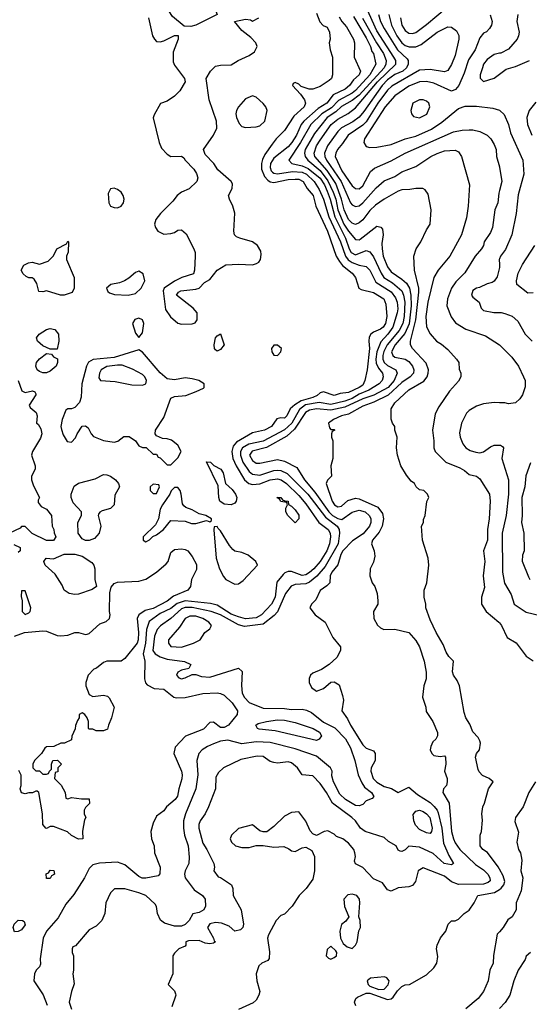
# Model space of a CAD drawing. Header units: inches. Extents: x 1793389 to 1900389, y 320802 to 470796.
# Tile 583 of 656: x 1887299 to 1890168, y 381678 to 387220. Entities that reach past the tile are written whole.
import ezdxf

# ---------------------------------------------------------------- set-up
doc = ezdxf.new("R2010")
doc.units = ezdxf.units.IN
doc.header["$MEASUREMENT"] = 0
doc.layers.add('B8388', color=7, linetype='Continuous')
doc.layers.add('B8398', color=7, linetype='Continuous')

msp = doc.modelspace()

# ---------------------------------------------------------------- linework, layer by layer
at = {"layer": 'B8388', "color": 2}
for points, elevation in [([(1888262, 387182), (1888224, 387184), (1888158.4, 387238.4), (1888139.3, 387270), (1888136, 387290), (1888137.2, 387310), (1888158.9, 387341.1), (1888194, 387370), (1888253.8, 387406.2), (1888284, 387430), (1888289.2, 387470), (1888278, 387518), (1888268.7, 387531.3), (1888270, 387554), (1888274, 387534), (1888290, 387532), (1888330, 387471.3), (1888360.5, 387410), (1888382.4, 387322.4), (1888411.3, 387250), (1888290, 387189.2)], 190), ([(1888610, 386792.7), (1888570, 386775.1), (1888530.5, 386730), (1888519.3, 386710), (1888516.4, 386690), (1888520.4, 386670), (1888535.3, 386635.3), (1888550, 386619.1), (1888570, 386614.4), (1888630, 386617.1), (1888650, 386623), (1888679.3, 386650), (1888692.7, 386710), (1888685.2, 386730), (1888669.5, 386749.5), (1888630, 386784)], 190), ([(1889570, 386768.7), (1889550, 386768.7), (1889512, 386750), (1889501, 386710), (1889504.7, 386690), (1889516, 386676), (1889550, 386667.3), (1889591.7, 386688.3), (1889608.7, 386730), (1889602, 386750), (1889590, 386762)], 222), ([(1887830, 386272.7), (1887810.8, 386269.2), (1887797.3, 386242.7), (1887800.4, 386190), (1887811, 386170), (1887830, 386162.4), (1887850, 386161.6), (1887869.6, 386170.4), (1887883.7, 386190), (1887887, 386210), (1887880.9, 386230), (1887870, 386249), (1887850, 386265.2)], 190), ([(1887550, 385669), (1887529.1, 385669.1), (1887450, 385694), (1887428.9, 385688.9), (1887406, 385690), (1887394.6, 385734.6), (1887380.4, 385760.4), (1887370, 385768), (1887350, 385768), (1887334.6, 385774.6), (1887318, 385790), (1887308, 385810), (1887322, 385838), (1887348.9, 385851.1), (1887370, 385856), (1887410, 385844.7), (1887459, 385861), (1887488.4, 385891.6), (1887508, 385930), (1887562, 385958), (1887570, 385974), (1887574, 385970), (1887571.1, 385911.1), (1887562, 385890), (1887562, 385870), (1887604.7, 385770), (1887604.7, 385710), (1887594.8, 385685.2)], 186), ([(1887970, 385804), (1887950, 385797.2), (1887913.8, 385766.2), (1887888.8, 385751.2), (1887859.9, 385740.1), (1887812, 385730), (1887786.8, 385710), (1887796, 385690), (1887803.8, 385683.8), (1887833.2, 385673.2), (1887909.4, 385670.6), (1887950, 385678.8), (1887982.7, 385710), (1888002.7, 385750), (1887994, 385790)], 190), ([(1887970, 385540.7), (1887946.5, 385533.5), (1887934.4, 385510), (1887950, 385456), (1887970, 385431.3), (1887990, 385458), (1887998, 385510), (1887991, 385531)], 190), ([(1887470, 385366), (1887430, 385384), (1887399, 385410), (1887394, 385430), (1887409.2, 385450), (1887450, 385477.3), (1887470, 385482.8), (1887495.9, 385475.9), (1887518, 385450), (1887518.8, 385410), (1887510, 385366)], 186), ([(1888410, 385355.3), (1888401.2, 385361.2), (1888395.3, 385370), (1888394, 385390), (1888401.2, 385430), (1888410, 385441), (1888430, 385451.3), (1888451, 385390), (1888430, 385364)], 186), ([(1888750, 385389.2), (1888730, 385389), (1888717.3, 385370), (1888718.8, 385350), (1888730, 385331.3), (1888750, 385331), (1888769, 385350), (1888772.3, 385370)], 190), ([(1887430, 385233.2), (1887410, 385239.3), (1887397.2, 385250), (1887389.4, 385270), (1887394, 385290), (1887410, 385311), (1887450, 385342), (1887478, 385338), (1887490, 385322), (1887511.1, 385311.1), (1887511.3, 385290), (1887504.7, 385270), (1887470, 385241.2), (1887450, 385233.2)], 186), ([(1887970, 385361.2), (1887830, 385319.8), (1887713.1, 385306.9), (1887687, 385293), (1887675.8, 385270), (1887649, 385171), (1887644.9, 385095.1), (1887635.1, 385064.9), (1887610, 385037.2), (1887590.6, 385029.4), (1887570, 385029.2), (1887558, 385022), (1887537.1, 384970), (1887530.6, 384930.6), (1887533.4, 384913.4), (1887543.5, 384883.5), (1887565.4, 384845.4), (1887590, 384842), (1887613.2, 384866.8), (1887622, 384890), (1887650, 384932), (1887670, 384934), (1887683.6, 384923.6), (1887701, 384890), (1887714.4, 384874.4), (1887770, 384850.8), (1887830, 384842.8), (1887852.3, 384847.7), (1887885.6, 384874.4), (1887914.4, 384874.4), (1887950.7, 384850.7), (1887970, 384822), (1887990, 384812), (1888011.6, 384811.6), (1888050, 384774), (1888070, 384774), (1888078, 384758), (1888090, 384754), (1888130, 384714), (1888150, 384714), (1888190, 384754), (1888208, 384790), (1888190, 384826), (1888153.6, 384853.6), (1888130, 384862), (1888103.1, 384863.1), (1888070, 384878), (1888062, 384890), (1888064, 384910), (1888110, 384982), (1888149.6, 385090.4), (1888170, 385099.1), (1888235.1, 385104.9), (1888292.7, 385127.3), (1888334, 385146), (1888338, 385150), (1888338, 385170), (1888308, 385190), (1888270, 385199.5), (1888230, 385203.7), (1888170, 385193.2), (1888130, 385199.3), (1888090, 385232.3), (1887990, 385349)], 190), ([(1887850, 385276.3), (1887790, 385267.3), (1887757.3, 385250), (1887748, 385230), (1887744, 385204), (1887754, 385190), (1887836, 385184), (1887930, 385164.9), (1887990, 385164), (1888009, 385171), (1888012.7, 385190), (1888002.7, 385210), (1887990, 385222.7), (1887933.8, 385253.8), (1887874.9, 385274.9)], 194), ([(1888490, 384488.7), (1888450, 384493.2), (1888426.6, 384510), (1888420.9, 384530), (1888417.2, 384597.2), (1888350, 384732), (1888374, 384730), (1888391.6, 384711.6), (1888431, 384690), (1888444.7, 384670), (1888458, 384610), (1888495.9, 384575.9), (1888514.8, 384550), (1888521, 384530), (1888518, 384510), (1888510, 384498)], 186), ([(1887670, 384288), (1887650, 384298), (1887628.7, 384330), (1887626, 384390), (1887646, 384430), (1887646, 384450), (1887600.2, 384500.2), (1887588, 384530), (1887588, 384550), (1887606.3, 384593.7), (1887630, 384612), (1887724.7, 384635.3), (1887770, 384661), (1887790, 384658.8), (1887810, 384650.7), (1887838.8, 384630), (1887856, 384610), (1887861, 384590), (1887835.3, 384544.7), (1887830, 384488.7), (1887810, 384469.2), (1887763.5, 384456.5), (1887750.8, 384449.2), (1887742.8, 384437.2), (1887741, 384430), (1887756.3, 384370), (1887746.8, 384330), (1887719.8, 384300.2), (1887690, 384288.7)], 186), ([(1888190, 384588), (1888170, 384588), (1888151.1, 384568.9), (1888144.7, 384550), (1888102, 384490), (1888090, 384466), (1888081, 384410), (1888063.5, 384376.5), (1887994, 384310), (1887994, 384290), (1888010, 384282), (1888030, 384292), (1888048.9, 384311.1), (1888070, 384321), (1888108, 384350), (1888150, 384402), (1888230, 384398), (1888265.4, 384385.4), (1888290, 384384.7), (1888350, 384402), (1888370, 384394), (1888378, 384402), (1888378, 384410), (1888346, 384430), (1888310, 384438), (1888270, 384462), (1888234, 384474), (1888223.1, 384483.1), (1888215.3, 384495.3), (1888208.7, 384550), (1888202, 384570)], 190), ([(1888050, 384606), (1888034, 384590), (1888034, 384570), (1888050, 384554), (1888070, 384554), (1888086, 384590), (1888082, 384602)], 190), ([(1888850, 384388), (1888808, 384430), (1888798, 384450), (1888798, 384470), (1888806, 384490), (1888802, 384502), (1888768.7, 384508.7), (1888762, 384522), (1888746, 384530), (1888770, 384531.3), (1888778, 384518), (1888791.3, 384511.3), (1888811.3, 384510), (1888812, 384492), (1888830, 384482), (1888850, 384462), (1888870, 384432), (1888870.8, 384410)], 186), ([(1888410, 384368), (1888394, 384366), (1888391.6, 384348.4), (1888405.5, 384190), (1888423, 384130), (1888445.5, 384085.5), (1888458.8, 384070), (1888510, 384043), (1888530, 384044.9), (1888557.1, 384062.9), (1888638, 384150), (1888629.2, 384170), (1888585.7, 384205.7), (1888550, 384220.5), (1888510, 384229.6), (1888498.5, 384238.5), (1888480.3, 384260.3), (1888430, 384344), (1888416, 384356)], 190), ([(1887610, 383984.5), (1887578, 383990), (1887549.4, 384009.4), (1887537.5, 384037.5), (1887499.5, 384099.5), (1887442, 384150), (1887435.3, 384170), (1887448, 384190), (1887490, 384184.7), (1887548.9, 384211.1), (1887610, 384211.3), (1887650, 384201), (1887704.5, 384164.5), (1887716, 384150), (1887722.8, 384130), (1887722.8, 384070), (1887731, 384029), (1887706.4, 384013.6), (1887630, 383986)], 186), ([(1887330, 384006), (1887310, 384006), (1887307.1, 383972.9), (1887312, 383950), (1887312, 383890), (1887330, 383872), (1887350, 383882), (1887358, 383890), (1887362, 383910)], 190), ([(1888257.6, 383862.4), (1888230.8, 383850), (1888199.5, 383800.5), (1888136, 383730), (1888136, 383710), (1888150, 383691.3), (1888210, 383687.7), (1888278, 383710), (1888315.3, 383730), (1888342, 383770), (1888368.9, 383791.1), (1888378, 383810), (1888364, 383830), (1888329.2, 383850), (1888290, 383862)], 198), ([(1888970, 383163.7), (1888738, 383218), (1888647.2, 383227.2), (1888638, 383230), (1888629, 383250), (1888642, 383258), (1888688, 383270), (1888750, 383279.3), (1888790, 383277.6), (1888850, 383264), (1888951.3, 383230), (1888986, 383210), (1888998.8, 383190), (1888984.7, 383170)], 190), ([(1889610, 382639), (1889590, 382642.7), (1889550, 382662.7), (1889526.8, 382686.8), (1889517.2, 382710), (1889513.6, 382746.4), (1889530, 382766), (1889550, 382770.4), (1889570, 382763), (1889590, 382750.5), (1889607.7, 382730), (1889621.6, 382670), (1889617.3, 382650)], 194), ([(1887450, 382386), (1887448.4, 382411.6), (1887462, 382418), (1887470, 382434), (1887491.6, 382431.6), (1887494, 382410), (1887478, 382402), (1887470, 382386)], 186), ([(1889170, 382298.4), (1889145.7, 382294.3), (1889123, 382270), (1889128.2, 382228.2), (1889152, 382170), (1889134.4, 382145.6), (1889110, 382128), (1889101, 382090), (1889104.7, 382050), (1889120.7, 382020.7), (1889142, 382002), (1889170, 381992), (1889188.9, 382011.1), (1889198, 382030), (1889208.9, 382091.1), (1889218, 382110), (1889215.3, 382150), (1889208, 382170), (1889214.5, 382250), (1889212, 382270), (1889197.2, 382290)], 206), ([(1887270, 382086), (1887262, 382110), (1887268.7, 382128.7), (1887290, 382150.8), (1887314, 382150), (1887323.6, 382143.6), (1887330, 382126), (1887310, 382098), (1887290, 382088)], 186), ([(1889050, 382006), (1889030, 381986), (1889024.7, 381950), (1889036.9, 381936.9), (1889050, 381931.3), (1889070, 381941), (1889082, 381950), (1889084, 381970), (1889079.3, 381979.3)], 206), ([(1889353.2, 381833.2), (1889274.4, 381825.6), (1889256, 381810), (1889261, 381790), (1889270, 381781), (1889321.4, 381761.4), (1889350, 381764), (1889372.7, 381787.3), (1889379, 381810), (1889366.3, 381826.3)], 206)]:
    msp.add_lwpolyline(points, close=True, dxfattribs=dict(at, elevation=elevation))
for points, elevation in [([(1888970, 387258), (1888988.4, 387208.4), (1889007.9, 387187.9), (1889030, 387178.8), (1889044, 387150), (1889046, 387110), (1889041, 387090), (1889046.8, 387050), (1889059.1, 387010), (1889060.7, 386910), (1889054.8, 386890), (1889042, 386878), (1888990, 386843.7), (1888950, 386829.2), (1888929.3, 386829.3), (1888884, 386844), (1888870, 386858), (1888850, 386866), (1888838, 386862), (1888834, 386850), (1888880.7, 386800.7), (1888902, 386770), (1888907.7, 386750), (1888900.5, 386730), (1888843.1, 386676.9), (1888790, 386597.2), (1888742.8, 386550), (1888719.9, 386520.1), (1888679.2, 386460.8), (1888666, 386434), (1888659.5, 386410), (1888659.9, 386379.9), (1888678, 386338), (1888696.3, 386316.3), (1888710, 386308.4), (1888730, 386303.7), (1888810, 386320.3), (1888850, 386323.1), (1888870, 386322), (1888894.9, 386310), (1888917.1, 386270), (1888951.6, 386230), (1888967, 386170), (1889031.7, 386030), (1889081.3, 385890), (1889098.7, 385858.7), (1889117.1, 385837.1), (1889170, 385793.7), (1889188.9, 385770), (1889208.7, 385708.7), (1889221.8, 385701.8), (1889290, 385685.5), (1889348.4, 385650), (1889359.9, 385619.9), (1889366.5, 385550), (1889358, 385510), (1889344.4, 385490), (1889330, 385478), (1889290, 385461.7), (1889276.5, 385450), (1889266.8, 385433.2), (1889264.4, 385410), (1889268.8, 385370), (1889255.8, 385250), (1889242.8, 385190), (1889230, 385163.1), (1889210.7, 385149.3), (1889150, 385122.2), (1889104.1, 385115.9), (1889070, 385104.4), (1889010, 385126.4), (1888990, 385119.2), (1888974.6, 385105.4), (1888950, 385092.8), (1888884.1, 385075.9), (1888847.3, 385052.7), (1888822, 385030), (1888802.8, 384990), (1888790, 384977.2), (1888770, 384979), (1888746, 384974), (1888716, 384930), (1888678, 384910), (1888610, 384894.5), (1888518.6, 384841.4), (1888501.1, 384818.9), (1888492.9, 384790), (1888498.9, 384750), (1888518.3, 384710), (1888563.7, 384630), (1888589.1, 384609.1), (1888610, 384603.7), (1888650, 384607.2), (1888710, 384630.2), (1888750, 384636.5), (1888771, 384631), (1888800.3, 384610), (1888870, 384542), (1888910, 384495.3), (1888982.4, 384390), (1889036.4, 384350), (1889046.7, 384330), (1889048.7, 384310), (1889043.6, 384270), (1889027.8, 384230), (1888990, 384171.5), (1888954.9, 384130), (1888930, 384108.2), (1888910, 384095.8), (1888890, 384091.3), (1888830, 384113.6), (1888810, 384114.5), (1888792.5, 384107.5), (1888782.4, 384097.6), (1888746, 384054), (1888736.5, 383970), (1888716.9, 383930), (1888660.3, 383870), (1888630, 383853.3), (1888570, 383848.7), (1888530, 383858.7), (1888490, 383873.5), (1888410, 383924.7), (1888373.9, 383933.9), (1888230, 383948.9), (1888186.1, 383933.9), (1888150, 383905.1), (1888090, 383877.4), (1888027.5, 383832.5), (1888012.3, 383787.7), (1888006.5, 383710), (1887993.7, 383650), (1888003, 383610), (1888002, 383510), (1888007.7, 383487.7), (1888016.3, 383476.3), (1888055.5, 383455.5), (1888110, 383452.4), (1888166.7, 383406.7), (1888182.4, 383402.4), (1888230, 383404.4), (1888330, 383427.3), (1888410, 383430.7), (1888430, 383427.3), (1888450, 383418.8), (1888495.4, 383375.4), (1888524.9, 383330), (1888524, 383310), (1888474, 383250), (1888450, 383236.2), (1888430, 383237), (1888390, 383267), (1888370, 383264.5), (1888333.7, 383226.3), (1888233, 383187), (1888174.8, 383125.2), (1888166.8, 383090), (1888210, 382991.3), (1888212.7, 382970), (1888212.3, 382947.7), (1888194, 382890), (1888187.3, 382850), (1888174.8, 382830), (1888124.7, 382790), (1888110, 382768), (1888070, 382738), (1888050, 382698), (1888037.3, 382650), (1888040.7, 382610), (1888056.3, 382570), (1888057.3, 382530), (1888090.4, 382450), (1888087.3, 382412.7), (1888078.5, 382401.5), (1888010, 382387.6), (1887988.2, 382388.2), (1887970, 382397), (1887890, 382462.7), (1887850, 382478), (1887747.9, 382472.1), (1887710, 382464), (1887690, 382442), (1887663, 382390), (1887603.4, 382296.6), (1887558, 382242), (1887515.6, 382164.4), (1887450.4, 382089.6), (1887430.5, 382049.5), (1887414.4, 381934.4), (1887415.3, 381904.7), (1887410.9, 381889.1), (1887392, 381870), (1887382, 381850), (1887378, 381810), (1887430.7, 381730.7), (1887453, 381673)], 190), ([(1890000, 382437.8), (1889991.8, 382451.8), (1889932.4, 382532.4), (1889906, 382550), (1889891, 382570), (1889891.3, 382630), (1889898, 382650), (1889905.4, 382714.6), (1889901, 382750), (1889906, 382790), (1889916, 382810), (1889938, 382890), (1889964.7, 382930), (1889942.8, 382950), (1889905.2, 382965.2), (1889885.7, 382985.7), (1889879.3, 382999.3), (1889866, 383070), (1889871, 383090), (1889887.3, 383110), (1889892.8, 383147.2), (1889890, 383162), (1889879.9, 383179.9), (1889850, 383212), (1889834, 383254), (1889811, 383290), (1889800.7, 383320.7), (1889774.8, 383470), (1889761.4, 383501.4), (1889741, 383530), (1889736, 383550), (1889742, 383610), (1889715.3, 383635.3), (1889699.8, 383659.8), (1889682.5, 383702.5), (1889642.8, 383770), (1889610, 383842), (1889586, 383910), (1889586, 383930), (1889576, 383970), (1889576, 384010), (1889591.3, 384050), (1889602, 384150), (1889598, 384190), (1889566, 384290), (1889562, 384370), (1889572, 384390), (1889572.7, 384407.3), (1889582, 384430), (1889591.6, 384508.4), (1889602, 384530), (1889594, 384550), (1889574, 384570), (1889550, 384574), (1889531.6, 384591.6), (1889522, 384610), (1889503.5, 384623.5), (1889476.9, 384656.9), (1889444.7, 384710), (1889426, 384770), (1889421, 384810), (1889424.7, 384870), (1889411.3, 384910), (1889411.3, 384930), (1889398, 384950), (1889391.1, 384971.1), (1889391, 385030), (1889410, 385064), (1889490, 385137), (1889573.6, 385186.4), (1889592.4, 385210), (1889599.5, 385230), (1889601.3, 385250), (1889587.3, 385287.3), (1889510.7, 385370), (1889499.1, 385390), (1889499.3, 385410), (1889528.4, 385530), (1889546.4, 385686.4), (1889546, 385710), (1889522, 385810), (1889518.8, 385890), (1889531.3, 385930), (1889558, 385970), (1889590, 386038), (1889610.8, 386070), (1889616, 386150), (1889598.8, 386238.8), (1889582, 386262), (1889569.1, 386270.9), (1889530, 386271), (1889496, 386264), (1889450, 386262), (1889430, 386255.5), (1889350, 386210.5), (1889302.9, 386177.1), (1889270, 386145.5), (1889230, 386093.4), (1889210, 386076.3), (1889190, 386068.4), (1889170, 386075.8), (1889150, 386095.5), (1889125.4, 386150), (1889111.1, 386210), (1889078.2, 386298.2), (1889030, 386371.5), (1888961.1, 386450), (1888956, 386470), (1888970.3, 386510), (1888990, 386542.9), (1889052, 386630), (1889090, 386661.1), (1889147.8, 386692.2), (1889190, 386724.2), (1889314.2, 386870), (1889416.4, 386970), (1889415.8, 386990), (1889406, 387010), (1889310, 387157.6), (1889249, 387290)], 206), ([(1889318.3, 387250), (1889330.3, 387210), (1889350.2, 387170.2), (1889426.7, 387050), (1889480.5, 387000.5), (1889486.7, 386990), (1889485.7, 386970), (1889476.5, 386950), (1889455.8, 386930), (1889410, 386912), (1889370, 386882.6), (1889340.3, 386850), (1889237.2, 386702.8), (1889210, 386671.3), (1889174.4, 386645.6), (1889110, 386611.5), (1889090, 386591.8), (1889031.8, 386510), (1889014.9, 386470), (1889016.9, 386450), (1889025.5, 386430), (1889108.4, 386310), (1889161.3, 386190), (1889170, 386178), (1889190, 386168), (1889210, 386172.7), (1889230, 386190.4), (1889305.3, 386274.7), (1889350, 386313), (1889410, 386338), (1889450, 386364.9), (1889530, 386393.4), (1889614, 386450), (1889650, 386467.7), (1889690, 386482), (1889750, 386486.8), (1889770, 386476), (1889786.8, 386450), (1889831.3, 386290), (1889824.7, 386170), (1889815.3, 386104.7), (1889786, 386010), (1889753.2, 385946.8), (1889721, 385890), (1889654.8, 385810), (1889630, 385768.7), (1889596.4, 385630), (1889584.9, 385550), (1889590, 385492), (1889610, 385451.3), (1889644.7, 385410), (1889673.7, 385393.7), (1889710, 385364.7), (1889758, 385310), (1889772, 385290), (1889772.7, 385252.7), (1889782, 385230), (1889782, 385210), (1889770, 385186), (1889718, 385130), (1889658, 385042), (1889638, 385002), (1889622.8, 384910), (1889630.9, 384849.1), (1889631, 384810), (1889638, 384790), (1889698, 384730), (1889777.5, 384697.5), (1889803.5, 384683.5), (1889830, 384661), (1889870, 384650.8), (1889890, 384636), (1889944, 384550), (1889946.8, 384510), (1889942, 384410), (1889933, 384350), (1889932.7, 384290), (1889910.7, 384230), (1889918.4, 384170), (1889907.7, 384090), (1889915.9, 384024.1), (1889898.8, 383970), (1889898.8, 383930), (1889926, 383890), (1889996, 383830), (1890000, 383824.7)], 210), ([(1889377, 387250), (1889391.7, 387190), (1889422.8, 387130), (1889450, 387090.4), (1889470, 387075.8), (1889491.7, 387068.3), (1889530, 387068), (1889559.3, 387080.7), (1889650, 387150.7), (1889710, 387181), (1889730, 387178), (1889758, 387158), (1889771, 387131), (1889770.9, 387110.9), (1889750, 387018), (1889730, 386968.7), (1889710, 386935.3), (1889690, 386926), (1889610, 386939.5), (1889550, 386936.9), (1889394.4, 386845.6), (1889370, 386823), (1889315.3, 386750), (1889250, 386646.3), (1889230, 386626.6), (1889148.4, 386570), (1889117.1, 386522.9), (1889088.4, 386490), (1889078.4, 386470), (1889075.8, 386450), (1889113.1, 386370), (1889170, 386285.5), (1889190, 386270.5), (1889210, 386268.2), (1889230, 386284.9), (1889273.4, 386366.6), (1889295.6, 386384.4), (1889390, 386426), (1889470, 386468.2), (1889742, 386590), (1889790, 386599.1), (1889830, 386601), (1889850, 386601), (1889890, 386591), (1889930, 386571), (1889950.8, 386550), (1889970, 386518), (1889980.7, 386490), (1889982.8, 386450), (1890000, 386392.2)], 214), ([(1889947.7, 387247.7), (1889958.8, 387210), (1889956, 387190), (1889944.7, 387170), (1889927.1, 387152.9), (1889910, 387144), (1889890, 387119), (1889862.4, 387050), (1889825.5, 386994.5), (1889800.7, 386919.3), (1889770.4, 386849.6), (1889753.2, 386826.8), (1889730, 386817.2), (1889630, 386862.4), (1889590, 386873), (1889550, 386871.3), (1889490, 386846), (1889410, 386791.6), (1889356.4, 386730), (1889240.7, 386550), (1889236, 386530), (1889250, 386506), (1889270, 386500.7), (1889310, 386502), (1889390, 386518), (1889470, 386550.4), (1889530, 386564.9), (1889616.6, 386603.4), (1889676.2, 386643.8), (1889770, 386721), (1889806.6, 386733.4), (1889870, 386733.4), (1889962.5, 386722.5), (1890000, 386710.6)], 218), ([(1889442, 387230), (1889450.4, 387190), (1889470, 387159.3), (1889490, 387144.4), (1889510, 387142.4), (1889530, 387148.4), (1889590, 387192.4), (1889706, 387290)], 218), ([(1889096.7, 387236.7), (1889113, 387210), (1889139.7, 387179.7), (1889178.4, 387110), (1889183.1, 387090), (1889181.6, 387010), (1889217.1, 386930), (1889210.4, 386910), (1889178.6, 386881.4), (1889156.4, 386850), (1889130.4, 386830), (1889063.2, 386796.8), (1889028.2, 386750), (1888980.1, 386719.9), (1888898, 386650), (1888883.1, 386630), (1888857.3, 386570), (1888831.5, 386530), (1888810, 386505.4), (1888730, 386441.3), (1888711.6, 386410), (1888709.2, 386389.2), (1888715.3, 386370), (1888722.5, 386362.5), (1888730, 386356.5), (1888750, 386352.8), (1888834.9, 386365.1), (1888890, 386362), (1888912.9, 386350), (1888956.9, 386310), (1888985.3, 386265.3), (1889009.1, 386210), (1889040.2, 386110), (1889105, 385970), (1889132.3, 385890), (1889148.8, 385868.8), (1889170, 385852.8), (1889210, 385838), (1889250, 385830.6), (1889270, 385810.7), (1889303.4, 385743.4), (1889390, 385688.4), (1889414.8, 385654.8), (1889424.6, 385630), (1889427.3, 385592.7), (1889424.2, 385570), (1889400.3, 385490), (1889371.5, 385450), (1889332.7, 385407.3), (1889309.4, 385350.6), (1889303.5, 385310), (1889306.5, 385286.5), (1889318.6, 385258.6), (1889341.6, 385230), (1889346, 385210), (1889340.5, 385190), (1889322, 385170), (1889264.5, 385135.5), (1889210, 385113.3), (1889170, 385089), (1889130, 385074), (1889050, 385054.8), (1888984.8, 385064.8), (1888908.4, 385051.6), (1888874, 385026), (1888831.1, 384948.9), (1888790, 384910.9), (1888670, 384847), (1888588.8, 384831.2), (1888553.4, 384810), (1888542, 384790), (1888541.3, 384770), (1888556.1, 384730), (1888590, 384677.6), (1888610, 384661.7), (1888650, 384656.1), (1888730, 384682), (1888750, 384684.4), (1888770, 384682), (1888805.2, 384665.2), (1888921.5, 384550), (1889019.8, 384419.8), (1889086, 384370), (1889097.3, 384350), (1889099.2, 384330), (1889091.6, 384270), (1889018.1, 384141.9), (1888971.8, 384088.2), (1888930, 384054.7), (1888910, 384044.7), (1888850, 384042), (1888828.2, 384031.8), (1888796, 383990), (1888750, 383887), (1888732.5, 383867.5), (1888670, 383818), (1888565.2, 383805.2), (1888530, 383814.7), (1888430, 383869.8), (1888377.2, 383890), (1888270, 383911.6), (1888230, 383910.8), (1888210, 383904.2), (1888150, 383849.6), (1888091.6, 383808.4), (1888072.8, 383787.2), (1888057.6, 383750), (1888048.9, 383670), (1888061.6, 383650), (1888090, 383633.8), (1888130, 383620.8), (1888227.1, 383607.1), (1888262, 383590), (1888252, 383568), (1888210, 383559), (1888190, 383548), (1888181, 383530), (1888195.3, 383515.3), (1888210, 383511), (1888230, 383516), (1888270, 383534), (1888290, 383534), (1888323, 383523), (1888370, 383519.3), (1888530, 383571), (1888550.6, 383550.6), (1888546.9, 383473.1), (1888552.2, 383430), (1888564.2, 383404.2), (1888590, 383377.6), (1888670, 383344.4), (1888790, 383343.1), (1888830, 383337.1), (1888890, 383339.3), (1888914.2, 383334.2), (1888941.4, 383321.4), (1889010, 383267), (1889073.4, 383233.4), (1889132.4, 383172.4), (1889161.2, 383121.2), (1889186.4, 383050), (1889203.7, 382970), (1889224.6, 382924.6), (1889239.9, 382899.9), (1889280.5, 382870), (1889292.2, 382847.8), (1889284, 382836), (1889250, 382823.6), (1889230, 382803.6), (1889210, 382794.7), (1889190, 382798), (1889132.3, 382830), (1889101.6, 382861.6), (1889066.3, 382930), (1889055.5, 382964.5), (1889059, 382990), (1889049, 383010), (1888970, 383075.6), (1888850, 383116.3), (1888710, 383151.3), (1888630, 383155.8), (1888550, 383145.1), (1888470, 383164.5), (1888430, 383158.4), (1888390, 383145.1), (1888356, 383130), (1888326, 383110), (1888306.8, 383090), (1888296.3, 383050), (1888301.6, 382970), (1888290.4, 382890), (1888232.4, 382750), (1888222, 382710), (1888220.3, 382670), (1888226.7, 382630), (1888246.7, 382570), (1888253, 382507), (1888250.7, 382470), (1888230.5, 382429.5), (1888227.3, 382410), (1888230.7, 382390), (1888281.7, 382321.7), (1888327.3, 382290), (1888343, 382270), (1888344.4, 382230), (1888336.3, 382210), (1888310, 382194), (1888273, 382187), (1888252.4, 382150), (1888230, 382127.8), (1888210, 382118), (1888170, 382118.7), (1888114, 382134), (1888091.6, 382151.6), (1888074.5, 382190), (1888069.3, 382229.3), (1888062, 382242), (1888008.7, 382290), (1887970, 382306), (1887890, 382328), (1887832.7, 382327.3), (1887810, 382306), (1887784.7, 382250), (1887778, 382190), (1887762, 382150), (1887730, 382118), (1887690, 382098), (1887612.7, 382007.3), (1887598, 382002), (1887594, 381990), (1887594, 381970), (1887602, 381950), (1887602, 381870), (1887598, 381850), (1887606.4, 381793.6), (1887591, 381750), (1887578, 381690), (1887590.9, 381650.9)], 194), ([(1888024.7, 387230), (1888046, 387130), (1888058, 387110), (1888070, 387098), (1888090, 387096), (1888110, 387101), (1888170, 387132), (1888191.3, 387131.3), (1888190.8, 387110), (1888163, 387037), (1888163.8, 386983.8), (1888170, 386964.7), (1888226, 386890), (1888231, 386870), (1888199.9, 386820.1), (1888171, 386790), (1888130, 386761.2), (1888090.9, 386749.1), (1888055.3, 386684.7), (1888051.1, 386668.9), (1888084, 386530), (1888098, 386498), (1888130, 386462.8), (1888150, 386450.8), (1888210, 386452), (1888223.6, 386443.6), (1888231.3, 386430), (1888279.8, 386379.8), (1888294.4, 386354.4), (1888301, 386330), (1888296, 386310), (1888252.4, 386267.6), (1888210, 386249), (1888184.7, 386230), (1888162, 386198), (1888090.9, 386129.1), (1888064.5, 386095.5), (1888058.8, 386070), (1888064, 386050), (1888076, 386030), (1888110, 386013.4), (1888150, 386017.3), (1888170, 386022.8), (1888190, 386036), (1888210, 386038), (1888235.9, 386015.9), (1888278.8, 385930), (1888286, 385910), (1888286.8, 385890), (1888282.8, 385810), (1888278, 385790), (1888212, 385770), (1888170, 385749), (1888112, 385710), (1888106, 385694), (1888120.3, 385590), (1888147.3, 385547.3), (1888190, 385512.7), (1888210, 385506), (1888270, 385508), (1888286, 385514), (1888297.2, 385530), (1888297.2, 385570), (1888276.3, 385596.3), (1888182, 385670), (1888193.6, 385686.4), (1888206.6, 385693.4), (1888290, 385703), (1888308.7, 385710), (1888339, 385741), (1888370, 385758), (1888410, 385811.3), (1888460.2, 385839.8), (1888530, 385844.9), (1888610, 385841), (1888632.9, 385847.1), (1888644.7, 385855.3), (1888654, 385870), (1888658, 385898), (1888656.5, 385916.5), (1888638, 385950), (1888609.1, 385969.1), (1888538, 385990), (1888519, 385999), (1888508.7, 386010), (1888504, 386030), (1888509.3, 386130.7), (1888499.6, 386170), (1888479.5, 386210), (1888475.1, 386230), (1888494.5, 386270), (1888497, 386297), (1888489, 386310), (1888414.5, 386374.5), (1888392.7, 386410), (1888342.5, 386462.5), (1888333.2, 386490), (1888390, 386570.8), (1888409.5, 386610.5), (1888407, 386650), (1888366, 386770), (1888348.7, 386890), (1888373.2, 386930), (1888401.6, 386958.4), (1888430, 386964.9), (1888490, 386966.8), (1888529.5, 386990.5), (1888590, 387018), (1888620.2, 387039.8), (1888635.3, 387070), (1888628.7, 387090), (1888600.2, 387120.2), (1888550, 387159), (1888508, 387210), (1888570, 387222.8), (1888598.8, 387218.8), (1888610, 387212), (1888646, 387230)], 190), ([(1889178.2, 387238.2), (1889250, 387118), (1889273.1, 387070), (1889281.6, 387041.6), (1889290.4, 387030), (1889304.9, 386970), (1889270.2, 386910), (1889190, 386821.5), (1889170, 386806), (1889094.6, 386765.4), (1889055.3, 386724.7), (1889000.3, 386690), (1888938, 386630), (1888879.6, 386530), (1888814, 386430), (1888831.3, 386410), (1888890, 386398.6), (1888923.4, 386383.4), (1888990, 386327.8), (1889014.5, 386290), (1889030, 386254.9), (1889046.8, 386210), (1889073.4, 386110), (1889134, 385990), (1889153.8, 385930), (1889164.9, 385910), (1889190, 385896), (1889250, 385920.4), (1889270, 385913.4), (1889290, 385884.9), (1889333.4, 385793.4), (1889348.9, 385770), (1889398.7, 385738.7), (1889450, 385694.4), (1889460.2, 385670), (1889466.7, 385630), (1889463.8, 385550), (1889456.9, 385510), (1889435.8, 385470), (1889367.2, 385390), (1889348.2, 385351.8), (1889342.6, 385330), (1889343.2, 385310), (1889350.3, 385290), (1889370, 385274.3), (1889417.3, 385250), (1889423.8, 385230), (1889406.3, 385190), (1889374, 385150), (1889293.2, 385106.8), (1889230, 385085.3), (1889130, 385038.6), (1889050, 385022.5), (1888970, 385030.7), (1888930, 385023.1), (1888907.8, 385010), (1888845.4, 384914.6), (1888803.4, 384876.6), (1888687.5, 384812.5), (1888607.5, 384792.5), (1888592.7, 384770), (1888610, 384739.1), (1888630, 384724.9), (1888650, 384724), (1888750, 384745.5), (1888790, 384735.5), (1888859, 384699), (1888901.6, 384630), (1888961.2, 384561.2), (1889039.2, 384450), (1889060.3, 384430), (1889090, 384412.6), (1889113.2, 384406.8), (1889170, 384449), (1889210, 384459.1), (1889243, 384450), (1889267.7, 384427.7), (1889275.3, 384410), (1889276.5, 384390), (1889268.8, 384370), (1889233.4, 384326.6), (1889172.4, 384287.6), (1889117.6, 384230), (1889106.3, 384210), (1889089.1, 384150.9), (1889055.5, 384110), (1889046, 384090), (1889044.7, 384050), (1889027.3, 384032.7), (1888990, 384008), (1888965.4, 383954.6), (1888942, 383930), (1888932, 383910), (1888962, 383870), (1889018, 383830), (1889062, 383742), (1889104.7, 383690), (1889104.7, 383670), (1889084.7, 383630), (1889042, 383590), (1888998, 383562), (1888950, 383542), (1888936.3, 383530), (1888928.7, 383511.3), (1888928.7, 383490), (1888942.2, 383462.2), (1888970, 383440.7), (1889010, 383454.8), (1889050, 383492), (1889070, 383494), (1889096.9, 383476.9), (1889116.9, 383416.9), (1889121, 383390), (1889112, 383330), (1889144.5, 383284.5), (1889160.7, 383250), (1889230, 383139.1), (1889250, 383119.1), (1889290, 383104.7), (1889301, 383090), (1889301, 383050), (1889278, 383010), (1889274.9, 382990), (1889288.2, 382950), (1889310, 382928.2), (1889350, 382904.9), (1889393, 382893), (1889430, 382870.8), (1889490, 382901), (1889538.6, 382858.6), (1889610, 382814.9), (1889632.4, 382792.4), (1889650.2, 382770.2), (1889655.6, 382755.6), (1889676.1, 382670), (1889684.6, 382584.6), (1889715.2, 382515.2), (1889742, 382470), (1889730, 382464), (1889689, 382470), (1889626, 382526), (1889550, 382562.7), (1889490, 382568), (1889470, 382548), (1889450, 382538), (1889440.4, 382540.4), (1889430, 382546), (1889418, 382570), (1889374.8, 382594.8), (1889350, 382617.2), (1889244, 382650), (1889217.2, 382670), (1889189.4, 382710), (1889169.3, 382730), (1889059.5, 382810), (1889027, 382870), (1888990, 382921.2), (1888950, 382964), (1888890, 382969), (1888862.7, 383010), (1888830, 383037), (1888810, 383042), (1888750, 383036), (1888730, 383039.3), (1888710, 383045.2), (1888670, 383072.7), (1888635.5, 383075.5), (1888544.2, 383055.8), (1888446, 383010), (1888418, 382982), (1888404, 382956), (1888401, 382890), (1888362.8, 382790), (1888342.8, 382750), (1888314.8, 382710), (1888307.7, 382690), (1888307.7, 382670), (1888330, 382584.7), (1888353.4, 382550), (1888391, 382470), (1888396, 382450), (1888391.3, 382430), (1888416, 382396), (1888430, 382391), (1888491.3, 382350), (1888498, 382330), (1888501, 382290), (1888545.5, 382210), (1888558.8, 382130), (1888554.8, 382110), (1888542, 382098), (1888510, 382089), (1888477.7, 382117.7), (1888434.6, 382134.6), (1888401.8, 382138.2), (1888368.8, 382131.2), (1888356, 382110), (1888390.6, 382050), (1888394.4, 382034.4), (1888402, 382030), (1888390, 382022), (1888370, 382019), (1888343.1, 382023.1), (1888310, 382038), (1888250, 382035.3), (1888234, 382030), (1888234, 382010), (1888230, 382006), (1888194, 381990), (1888170, 381966), (1888162, 381950), (1888162, 381850), (1888134, 381790), (1888170, 381754), (1888176.9, 381736.9), (1888178, 381730), (1888155.3, 381664.7)], 198), ([(1889229.4, 387229.4), (1889308.1, 387090), (1889348, 387030), (1889361.8, 386990), (1889360.2, 386970), (1889350, 386948.6), (1889210, 386796.1), (1889170, 386766), (1889110, 386731), (1889077.9, 386702.1), (1889030.2, 386669.8), (1888959.5, 386580.5), (1888906.3, 386490), (1888901.7, 386470), (1888905.7, 386450), (1888921.1, 386430), (1888990, 386371.3), (1889034, 386314), (1889064.6, 386250), (1889078.2, 386210), (1889090.2, 386150), (1889124.6, 386070), (1889150, 386030.3), (1889190, 385983), (1889210, 385980.5), (1889215.8, 385984.2), (1889310, 386058), (1889331.6, 386051.6), (1889342, 386042), (1889346, 386010), (1889338.5, 385961.5), (1889340.4, 385930), (1889346, 385890), (1889368.9, 385830), (1889390, 385800.4), (1889450, 385760.3), (1889476.4, 385736.4), (1889492.8, 385710), (1889501.6, 385670), (1889502.7, 385610), (1889490.7, 385509.3), (1889466.3, 385453.7), (1889413.7, 385390), (1889392.4, 385350), (1889399.1, 385330), (1889410, 385321.6), (1889470, 385308.7), (1889490, 385296.4), (1889510.4, 385270), (1889518.4, 385250), (1889515.5, 385230), (1889498, 385210), (1889450, 385177.7), (1889372.9, 385107.1), (1889292.8, 385067.2), (1889230, 385045.1), (1889150, 385000.5), (1889111.3, 384990), (1889064.7, 384970), (1889038, 384950), (1889043.6, 384923.6), (1889050, 384914), (1889070, 384914), (1889074, 384910), (1889058, 384902), (1889054, 384890), (1889054, 384870), (1889062, 384850), (1889061, 384750), (1889051.3, 384710), (1889054, 384650), (1889031.1, 384628.9), (1889024.7, 384610), (1889058.8, 384510), (1889071.3, 384490), (1889090, 384478.8), (1889110, 384482.8), (1889146.6, 384513.4), (1889190, 384527.3), (1889210, 384524), (1889316.1, 384476.1), (1889341.6, 384441.6), (1889348, 384410), (1889340.5, 384370), (1889323.4, 384336.6), (1889284.9, 384290), (1889278.8, 384270), (1889294.8, 384230), (1889298.8, 384201.2), (1889290, 384166), (1889271.3, 384130), (1889271, 384090), (1889282.8, 384050), (1889298, 384030), (1889311.1, 383991.1), (1889316, 383950), (1889316, 383930), (1889290.4, 383889.6), (1889293.4, 383850), (1889312.7, 383812.7), (1889330, 383797.1), (1889348.5, 383788.5), (1889410, 383790.6), (1889490, 383770.8), (1889530, 383726), (1889550.4, 383690.4), (1889576.3, 383610), (1889587.5, 383547.5), (1889587.3, 383510), (1889574.8, 383470), (1889566.4, 383406.4), (1889584.7, 383350), (1889586.8, 383326.8), (1889624.7, 383270), (1889651.6, 383208.4), (1889652, 383190), (1889641, 383170), (1889624.7, 383155.3), (1889613, 383130), (1889610.5, 383110), (1889619.1, 383090), (1889630, 383079.1), (1889666.6, 383073.4), (1889690, 383076), (1889696, 383070), (1889698.8, 383030), (1889691.3, 382990), (1889706, 382950), (1889706, 382930), (1889701, 382910), (1889684.7, 382890), (1889681, 382870), (1889717.3, 382810), (1889730.4, 382650), (1889741.3, 382610), (1889750, 382587.3), (1889777.1, 382550), (1889865.3, 382465.3), (1889910, 382434.4), (1889934.9, 382410), (1889945.5, 382390), (1889947.1, 382372.9), (1889936.2, 382363.8), (1889910, 382353.6), (1889770, 382351.6), (1889730, 382367.6), (1889690, 382398.7), (1889570, 382446), (1889542.8, 382430), (1889526.8, 382370), (1889510, 382346), (1889490, 382339.3), (1889430, 382333.2), (1889390, 382315.3), (1889370, 382322), (1889342, 382362), (1889290, 382384), (1889230, 382448.7), (1889188.9, 382468.9), (1889184, 382484), (1889189.2, 382510), (1889186.6, 382530), (1889179.5, 382550), (1889150, 382585.2), (1889118, 382610), (1889082.7, 382622.7), (1889070, 382635.3), (1889034.6, 382654.6), (1889014, 382650), (1888970, 382628), (1888950, 382638), (1888934.6, 382654.6), (1888910, 382708), (1888870, 382762), (1888830, 382757.2), (1888790, 382737.2), (1888730, 382679), (1888690, 382648.7), (1888670, 382648.7), (1888650, 382655.3), (1888610, 382688.7), (1888530, 382668), (1888492, 382630), (1888484.7, 382610), (1888492, 382590), (1888514, 382570), (1888550, 382561), (1888590, 382561), (1888630, 382571.3), (1888670, 382571.3), (1888730, 382562.8), (1888786.4, 382566.4), (1888814, 382554), (1888830, 382541), (1888850, 382538), (1888890, 382558), (1888910, 382562), (1888943.6, 382543.6), (1888958, 382510), (1888959.1, 382430), (1888950, 382382), (1888911.3, 382330), (1888872, 382290), (1888832, 382230), (1888790, 382186), (1888770, 382178), (1888742, 382150), (1888700.5, 382070), (1888694.4, 382050), (1888705.8, 381974.2), (1888704, 381936), (1888695.5, 381924.5), (1888662, 381910), (1888644.5, 381895.5), (1888630.8, 381850), (1888634.8, 381810), (1888651.3, 381750), (1888646, 381730), (1888630, 381702), (1888613.7, 381686.3), (1888531.1, 381648.9)], 202), ([(1890000, 387031.2), (1889970, 387024), (1889930, 386997.2), (1889910.8, 386970), (1889904, 386950), (1889891.3, 386910), (1889891.6, 386891.6), (1889910, 386872), (1889970, 386890.8), (1890000, 386913.4)], 222), ([(1890000, 386259.1), (1889995.9, 386244.1), (1889990.6, 386190), (1889974, 386150), (1889960.5, 386050), (1889950, 386022), (1889914.8, 385970), (1889910.8, 385950), (1889898.8, 385930), (1889864, 385890), (1889804.1, 385795.9), (1889754.6, 385745.4), (1889730.7, 385710), (1889707.3, 385650), (1889704, 385610), (1889727.9, 385547.9), (1889753.2, 385513.2), (1889810, 385478.8), (1889921.4, 385441.4), (1890000, 385390.6)], 214), ([(1890000, 385875), (1889998, 385870), (1890000, 385843.3)], 218), ([(1890000, 385826.1), (1889986.4, 385773.6), (1889970, 385748), (1889959.8, 385740.2), (1889930, 385733.2), (1889887.9, 385712.1), (1889870, 385709.3), (1889850, 385695.1), (1889843, 385670), (1889850, 385658.8), (1889886, 385630), (1889896.8, 385596.8), (1889910, 385584), (1889968.7, 385571.3), (1890000, 385571.8)], 218), ([(1887291, 385190), (1887311.6, 385131.6), (1887330, 385122), (1887370.9, 385130.9), (1887384.7, 385124.7), (1887390, 385114), (1887390, 385108), (1887351.3, 385050), (1887358, 385038), (1887391.3, 385010), (1887398, 384990), (1887394, 384950), (1887403.6, 384943.6), (1887418, 384918), (1887422.8, 384890), (1887415.2, 384864.8), (1887371, 384790), (1887366, 384770), (1887386, 384710), (1887386, 384690), (1887364.7, 384650), (1887364.7, 384630), (1887376.9, 384596.9), (1887411.1, 384531.1), (1887403.6, 384516.4), (1887403.6, 384503.6), (1887419.6, 384479.6), (1887450, 384464.7), (1887478, 384430), (1887482, 384370), (1887491.6, 384351.6), (1887492.7, 384332.7), (1887502, 384310), (1887490, 384288), (1887448.9, 384288.9), (1887370, 384328), (1887330, 384368), (1887310, 384368), (1887301, 384359), (1887242, 384330)], 186), ([(1890000, 385064.6), (1889970, 385065.2), (1889910, 385057.2), (1889870, 385045.2), (1889830, 385021.2), (1889815.2, 385004.8), (1889786.8, 384950), (1889775.3, 384895.3), (1889778.8, 384870), (1889793.7, 384833.7), (1889810.6, 384810.6), (1889835.9, 384795.9), (1889866.2, 384786.2), (1889890, 384783), (1889910, 384788.2), (1889950, 384816.3), (1889970, 384824.9), (1890000, 384825.3)], 214), ([(1887266.4, 384266.4), (1887302, 384250), (1887302, 384230), (1887290, 384222)], 186), ([(1887269.1, 383750.9), (1887326, 383770), (1887430, 383780.4), (1887450, 383778.4), (1887510, 383754.9), (1887530, 383752.4), (1887570, 383756.4), (1887610, 383770.4), (1887630, 383770.4), (1887670, 383759.1), (1887678.9, 383761.1), (1887690, 383766), (1887750, 383818.8), (1887786.3, 383833.7), (1887804, 383850), (1887809.2, 383870), (1887804, 383890), (1887805.6, 383994.4), (1887814.8, 384025.2), (1887830, 384046), (1887850, 384054), (1887970, 384060.7), (1888010, 384070.8), (1888070, 384110.8), (1888123.2, 384156.8), (1888134, 384170), (1888150, 384222), (1888170, 384238.8), (1888210, 384242.8), (1888230, 384238.8), (1888244.7, 384230), (1888270, 384198), (1888293.7, 384153.7), (1888293.7, 384126.3), (1888266.8, 384070), (1888261, 384030), (1888246, 384010), (1888164.8, 383975.2), (1888130, 383948.2), (1888050, 383905.1), (1888005.4, 383894.6), (1887968.9, 383871.1), (1887959.5, 383850), (1887968.4, 383770), (1887966.4, 383730), (1887960.4, 383710), (1887890, 383624), (1887870, 383609), (1887790, 383608.7), (1887770, 383602), (1887730.6, 383569.4), (1887716, 383564), (1887684.7, 383530), (1887671, 383490), (1887671, 383470), (1887690, 383422), (1887710.9, 383410.9), (1887770, 383417.3), (1887792.8, 383412.8), (1887803.5, 383403.5), (1887831, 383350), (1887816, 383290), (1887798, 383250), (1887794, 383226), (1887770, 383218), (1887730, 383218), (1887710, 383226), (1887690, 383226), (1887686, 383230), (1887686, 383270), (1887678, 383290), (1887666, 383310), (1887650, 383318), (1887634, 383310), (1887634, 383290), (1887623.6, 383276.4), (1887612.7, 383247.3), (1887611.6, 383228.4), (1887592.7, 383187.3), (1887590, 383166), (1887551.1, 383148.9), (1887530, 383148), (1887491.1, 383128.9), (1887450, 383128), (1887439.6, 383120.4), (1887422, 383090), (1887382, 383050), (1887372, 383030), (1887372, 383010), (1887390, 382992), (1887410, 382992), (1887430, 382974), (1887450, 382974), (1887462, 382978), (1887466, 382990), (1887478, 383002), (1887478, 383030), (1887486, 383050), (1887511.6, 383051.6), (1887534, 383030), (1887514, 383010), (1887512.7, 382987.3), (1887498, 382982), (1887494, 382950), (1887531.6, 382911.6), (1887554, 382870), (1887558, 382838), (1887570, 382834), (1887590, 382842), (1887646, 382834), (1887690, 382834), (1887691.6, 382808.4), (1887670, 382786), (1887662, 382770), (1887662, 382750), (1887672, 382730), (1887663.6, 382716.4), (1887652, 382652), (1887654, 382610), (1887630, 382608), (1887590, 382628), (1887568.9, 382648.9), (1887490, 382678), (1887470, 382678), (1887450, 382668), (1887446, 382670), (1887428.7, 382690), (1887428, 382750), (1887406, 382870), (1887398, 382878), (1887390, 382878), (1887371.3, 382868.7), (1887350, 382868.7), (1887330, 382862), (1887310, 382868), (1887302, 382890), (1887308, 382910), (1887307.3, 382967.3), (1887294.6, 382994.6)], 186), ([(1889191.3, 381670), (1889184.7, 381690), (1889192, 381710), (1889201, 381719), (1889250, 381741.2), (1889270, 381741.2), (1889370, 381706), (1889390, 381709.2), (1889402, 381718), (1889426.4, 381753.6), (1889450, 381778), (1889470, 381788), (1889494, 381790), (1889590, 381844), (1889630, 381884), (1889647.3, 381910), (1889653, 381947), (1889646.4, 381990), (1889648.6, 382011.4), (1889668.5, 382051.5), (1889698.8, 382090), (1889711, 382129), (1889730, 382148), (1889750, 382148.7), (1889770, 382158), (1889802, 382190), (1889830, 382208.7), (1889858, 382250), (1889878, 382290), (1889972.7, 382307.3), (1890000, 382325.1)], 206), ([(1890000, 382086.4), (1889987.5, 382072.5), (1889967.1, 381952.9), (1889964.7, 381910), (1889946, 381870), (1889936, 381810), (1889911, 381750), (1889881, 381710), (1889810, 381653.2)], 210)]:
    msp.add_lwpolyline(points, dxfattribs=dict(at, elevation=elevation))
at = {"layer": 'B8398', "color": 2}
for points, elevation in [([(1890103.8, 387250), (1890097.1, 387210), (1890110.4, 387150), (1890108, 387130), (1890099.1, 387110), (1890050, 387054), (1890007.1, 387032.9), (1890000, 387031.2)], 222), ([(1890000, 386913.4), (1890038, 386942), (1890090, 386956), (1890170, 386990.7)], 222), ([(1890204.7, 386755.3), (1890167.3, 386710), (1890154, 386670), (1890157.3, 386630), (1890182, 386570)], 222), ([(1890000, 386710.6), (1890002, 386710), (1890027.3, 386687.3), (1890050.4, 386630.4), (1890062.9, 386582.9), (1890130.7, 386430), (1890136.3, 386350), (1890106.2, 386233.8), (1890093.4, 386130), (1890070.5, 386009.5), (1890033.4, 385926.6), (1890006, 385890), (1890000, 385875)], 218), ([(1890000, 386392.2), (1890000.7, 386390), (1890014, 386310), (1890000, 386259.1)], 214), ([(1890190, 385682), (1890160.4, 385680.4), (1890098, 385730), (1890095.3, 385750), (1890105.6, 385794.4), (1890130, 385842), (1890199, 385950)], 218), ([(1890000, 385843.3), (1890001, 385830), (1890000, 385826.1)], 218), ([(1890000, 385571.8), (1890010, 385572), (1890030, 385566), (1890070.9, 385550.9), (1890103.6, 385523.6), (1890144.7, 385450), (1890184.7, 385410)], 218), ([(1890000, 385390.6), (1890001, 385390), (1890070, 385321), (1890106.8, 385270), (1890136, 385210), (1890144.7, 385190), (1890145.4, 385154.6), (1890130, 385108), (1890114.4, 385085.6), (1890090, 385064), (1890050, 385059), (1890030, 385064), (1890000, 385064.6)], 214), ([(1890000, 384825.3), (1890005.4, 384825.4), (1890018, 384818), (1890022, 384810), (1890014, 384750), (1890050.4, 384630), (1890050.4, 384550.4), (1890037.6, 384430), (1890015.5, 384330), (1890017.1, 384110), (1890028.5, 384048.5), (1890065.2, 383985.2), (1890082.8, 383930), (1890150, 383886), (1890230, 383866)], 214), ([(1890174.9, 384725.1), (1890148.1, 384651.9), (1890142, 384590), (1890126, 384530), (1890128, 384430), (1890124, 384390), (1890137.3, 384330), (1890138.8, 384230), (1890130, 384206), (1890127.9, 384172.1), (1890163.5, 384083.5), (1890171.3, 384070)], 218), ([(1890000, 383824.7), (1890011, 383810), (1890043.5, 383743.5), (1890093.2, 383713.2), (1890150, 383638), (1890190, 383611.3)], 210), ([(1890202.8, 382930), (1890164.9, 382870), (1890133.4, 382790), (1890090.8, 382730), (1890086.4, 382706.4), (1890106.4, 382646.4), (1890097.3, 382590), (1890106.8, 382550), (1890118.8, 382530), (1890126, 382490), (1890121, 382430), (1890131, 382390), (1890122.8, 382317.2), (1890094, 382250), (1890094, 382210), (1890072, 382170), (1890046.8, 382153.2), (1890021, 382110), (1890000, 382086.4)], 210), ([(1890000, 382325.1), (1890009, 382331), (1890023.8, 382350), (1890030.4, 382370), (1890021.4, 382401.4), (1890000, 382437.8)], 206), ([(1890174, 381970), (1890151.1, 381948.9), (1890144.7, 381930), (1890106, 381870), (1890080.7, 381810), (1890059.1, 381730), (1890032, 381688), (1890000, 381654)], 214)]:
    msp.add_lwpolyline(points, dxfattribs=dict(at, elevation=elevation))

doc.saveas('drawing.dxf')
